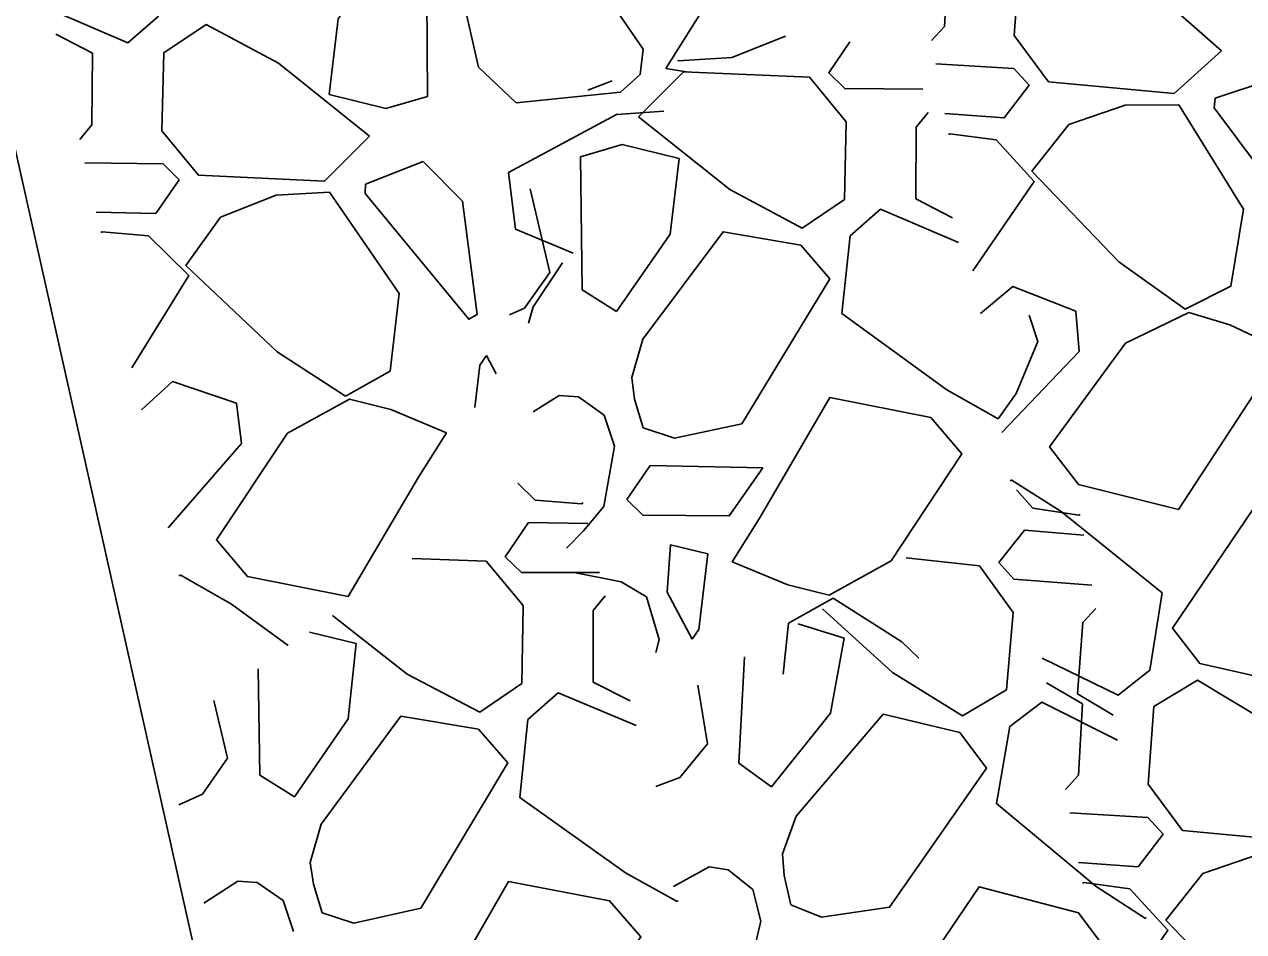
# Model space of a CAD drawing. Extents: x 3040896 to 3051146, y 687568 to 732976.
# Drawn here: x 3043967.23 to 3043984.21, y 721978.15 to 721990.78 of the extents above; entities that cross this region are included whole.
import ezdxf

# ---------------------------------------------------------------- set-up
doc = ezdxf.new("R2010")
doc.units = 0
for name, color, linetype in [('Default', 7, 'Continuous'), ('Exist Horizontal Alignment', 7, 'Continuous'), ('Exist Other Culture Area Outline', 7, 'Continuous'), ('Exist Right of Way Line', 7, 'Continuous')]:
    doc.layers.add(name, color=color, linetype=linetype)

msp = doc.modelspace()

# ---------------------------------------------------------------- linework, layer by layer
at = {"layer": 'Default'}
for p, q in [((3043972.834, 721991.624), (3043972.847, 721989.774)), ((3043973.283, 721991.382), (3043973.558, 721990.18)), ((3043967.669, 721990.639), (3043968.182, 721990.374)), ((3043977.833, 721990.614), (3043977.083, 721990.315)), ((3043977.083, 721990.315), (3043976.337, 721990.27)), ((3043983.902, 721990.41), (3043983.244, 721989.814)), ((3043974.079, 721989.685), (3043973.558, 721990.18)), ((3043975.783, 721989.489), (3043976.41, 721990.117)), ((3043976.166, 721990.161), (3043976.483, 721990.11)), ((3043976.41, 721990.117), (3043978.165, 721990.041)), ((3043975.416, 721989.99), (3043975.08, 721989.859)), ((3043975.536, 721989.831), (3043975.809, 721990.08)), ((3043983.244, 721989.814), (3043981.495, 721989.979)), ((3043983.813, 721989.748), (3043984.631, 721990.02)), ((3043974.079, 721989.685), (3043975.536, 721989.831)), ((3043981.776, 721989.383), (3043982.562, 721989.65)), ((3043982.562, 721989.65), (3043983.309, 721989.657)), ((3043973.973, 721988.714), (3043975.479, 721989.522)), ((3043975.479, 721989.522), (3043976.138, 721989.569)), ((3043980.101, 721989.246), (3043980.12, 721989.255)), ((3043980.12, 721989.255), (3043980.763, 721989.168)), ((3043972.04, 721989.22), (3043971.412, 721988.594)), ((3043974.998, 721987.083), (3043974.978, 721988.933)), ((3043971.983, 721988.554), (3043972.787, 721988.866)), ((3043972.787, 721988.866), (3043973.335, 721988.314)), ((3043971.412, 721988.594), (3043969.657, 721988.677)), ((3043974.071, 721987.927), (3043973.973, 721988.714)), ((3043970.738, 721988.398), (3043971.484, 721988.441)), ((3043974.548, 721987.323), (3043974.278, 721988.487)), ((3043969.966, 721988.094), (3043970.738, 721988.398)), ((3043973.335, 721988.314), (3043973.54, 721986.736)), ((3043980.159, 721988.085), (3043979.645, 721988.348)), ((3043974.876, 721987.59), (3043974.071, 721987.927)), ((3043968.299, 721987.878), (3043968.318, 721987.888)), ((3043968.318, 721987.888), (3043968.963, 721987.831)), ((3043974.318, 721986.845), (3043974.727, 721987.459)), ((3043975.477, 721986.779), (3043974.998, 721987.083)), ((3043974.318, 721986.845), (3043974.254, 721986.615)), ((3043982.566, 721986.337), (3043983.45, 721986.768)), ((3043983.45, 721986.768), (3043984.017, 721986.596)), ((3043984.017, 721986.596), (3043984.778, 721986.236)), ((3043981.919, 721986.221), (3043980.843, 721985.095)), ((3043973.67, 721986.166), (3043973.805, 721985.911)), ((3043975.731, 721985.56), (3043975.69, 721985.862)), ((3043970.899, 721985.088), (3043971.761, 721985.561)), ((3043971.761, 721985.561), (3043972.336, 721985.416)), ((3043974.68, 721985.612), (3043974.319, 721985.382)), ((3043974.949, 721985.59), (3043974.68, 721985.612)), ((3043975.308, 721985.335), (3043974.949, 721985.59)), ((3043975.852, 721985.16), (3043975.731, 721985.56)), ((3043981.044, 721985.64), (3043980.793, 721985.287)), ((3043972.336, 721985.416), (3043973.113, 721985.092)), ((3043975.45, 721984.903), (3043975.308, 721985.335)), ((3043970.258, 721984.942), (3043969.237, 721983.767)), ((3043975.303, 721984.064), (3043975.45, 721984.903)), ((3043975.945, 721984.637), (3043975.622, 721984.164)), ((3043977.514, 721984.602), (3043975.945, 721984.637)), ((3043980.964, 721984.419), (3043980.976, 721984.434)), ((3043974.993, 721984.104), (3043974.347, 721984.154)), ((3043975.012, 721984.114), (3043974.993, 721984.104)), ((3043975.02, 721983.724), (3043975.303, 721984.064)), ((3043981.917, 721983.946), (3043981.276, 721984.042)), ((3043981.936, 721983.955), (3043981.917, 721983.946)), ((3043974.784, 721983.485), (3043975.02, 721983.724)), ((3043976.185, 721982.873), (3043976.23, 721983.531)), ((3043976.23, 721983.531), (3043976.748, 721983.404)), ((3043972.635, 721983.34), (3043973.662, 721983.302)), ((3043979.511, 721983.352), (3043980.532, 721983.241)), ((3043977.865, 721982.974), (3043977.087, 721983.295)), ((3043979.301, 721983.307), (3043978.441, 721982.831)), ((3043969.389, 721983.097), (3043969.401, 721983.113)), ((3043975.894, 721982.806), (3043975.545, 721983.017)), ((3043978.441, 721982.831), (3043977.865, 721982.974)), ((3043976.073, 721982.213), (3043975.894, 721982.806)), ((3043976.533, 721982.22), (3043976.185, 721982.873)), ((3043976.024, 721982.034), (3043976.073, 721982.213)), ((3043977.18, 721980.494), (3043977.26, 721981.973)), ((3043970.514, 721980.323), (3043970.489, 721981.804)), ((3043975.669, 721981.359), (3043975.153, 721981.619)), ((3043976.746, 721980.763), (3043976.613, 721981.577)), ((3043981.467, 721981.608), (3043981.968, 721981.319)), ((3043982.396, 721981.16), (3043981.9, 721981.456)), ((3043970.063, 721980.561), (3043969.871, 721981.362)), ((3043977.639, 721980.161), (3043977.18, 721980.494)), ((3043970.996, 721980.023), (3043970.514, 721980.323)), ((3043985.109, 721979.388), (3043983.36, 721979.554)), ((3043971.258, 721978.806), (3043971.214, 721979.107)), ((3043977.813, 721978.928), (3043977.791, 721979.231)), ((3043983.641, 721978.957), (3043984.427, 721979.225)), ((3043976.768, 721979.047), (3043976.27, 721978.774)), ((3043977.035, 721979.008), (3043976.768, 721979.047)), ((3043977.376, 721978.731), (3043977.035, 721979.008)), ((3043977.908, 721978.52), (3043977.813, 721978.928)), ((3043970.206, 721978.85), (3043969.73, 721978.543)), ((3043970.476, 721978.83), (3043970.206, 721978.85)), ((3043970.836, 721978.578), (3043970.476, 721978.83)), ((3043971.381, 721978.406), (3043971.258, 721978.806)), ((3043977.49, 721978.29), (3043977.376, 721978.731)), ((3043981.966, 721978.82), (3043981.985, 721978.83)), ((3043981.985, 721978.83), (3043982.628, 721978.742)), ((3043970.981, 721978.147), (3043970.836, 721978.578)), ((3043976.332, 721978.582), (3043976.321, 721978.566)), ((3043977.289, 721977.463), (3043977.49, 721978.29)), ((3043982.859, 721978.342), (3043982.846, 721978.327))]:
    msp.add_line(p, q, dxfattribs=at)
for points in [[(3043967.045, 721993.439), (3043967.759, 721993.033), (3043969.218, 721991.967), (3043969.096, 721990.886), (3043968.673, 721990.518), (3043967.591, 721990.982)], [(3043973.283, 721991.382), (3043973.638, 721991.877), (3043974.572, 721992.293), (3043975.849, 721990.433), (3043975.809, 721990.08)], [(3043977.736, 721992.075), (3043977.308, 721991.984), (3043976.166, 721990.161)], [(3043981.495, 721989.979), (3043981.015, 721990.623), (3043981.094, 721991.704), (3043981.702, 721992.071), (3043982.682, 721991.484), (3043983.902, 721990.41)], [(3043971.475, 721989.801), (3043971.601, 721990.852), (3043972.356, 721991.929)], [(3043980.103, 721991.745), (3043980.046, 721990.749), (3043979.867, 721990.553)], [(3043969.657, 721988.677), (3043969.147, 721989.297), (3043969.174, 721990.381), (3043969.765, 721990.775), (3043970.771, 721990.236), (3043972.04, 721989.22)], [(3043978.729, 721990.535), (3043978.434, 721990.103), (3043978.656, 721989.884), (3043979.745, 721989.873)], [(3043968.182, 721990.374), (3043968.173, 721989.377), (3043968.004, 721989.172)], [(3043976.337, 721990.27), (3043976.332, 721990.278)], [(3043980.049, 721989.535), (3043980.877, 721989.474), (3043981.224, 721989.931), (3043981.012, 721990.161), (3043979.926, 721990.227)], [(3043978.165, 721990.041), (3043978.677, 721989.422), (3043978.653, 721988.338), (3043978.064, 721987.941), (3043977.056, 721988.478), (3043975.783, 721989.489)], [(3043972.847, 721989.774), (3043972.267, 721989.605), (3043971.475, 721989.801)], [(3043983.309, 721989.657), (3043984.208, 721988.205), (3043984.035, 721987.131), (3043983.397, 721986.81)], [(3043985.283, 721987.857), (3043985.159, 721987.798), (3043983.803, 721989.617), (3043983.813, 721989.748)], [(3043979.645, 721988.348), (3043979.651, 721989.346), (3043979.82, 721989.551)], [(3043983.397, 721986.81), (3043982.475, 721987.47), (3043981.262, 721988.733), (3043981.776, 721989.383)], [(3043974.978, 721988.933), (3043975.558, 721989.103), (3043976.35, 721988.91)], [(3043980.763, 721989.168), (3043981.293, 721988.59), (3043980.441, 721987.345)], [(3043968.234, 721988.164), (3043969.063, 721988.143), (3043969.388, 721988.615), (3043969.166, 721988.835), (3043968.077, 721988.849)], [(3043976.35, 721988.91), (3043976.228, 721987.858), (3043975.477, 721986.779)], [(3043971.484, 721988.441), (3043972.45, 721987.032), (3043972.328, 721985.951), (3043971.707, 721985.601)], [(3043973.54, 721986.736), (3043973.42, 721986.671), (3043971.979, 721988.424), (3043971.983, 721988.554)], [(3043971.707, 721985.601), (3043970.754, 721986.216), (3043969.483, 721987.421), (3043969.966, 721988.094)], [(3043980.793, 721985.287), (3043980.077, 721985.691), (3043978.615, 721986.752), (3043978.733, 721987.833), (3043979.155, 721988.203), (3043980.239, 721987.742)], [(3043968.963, 721987.831), (3043969.521, 721987.28), (3043968.728, 721985.995)], [(3043975.69, 721985.862), (3043975.844, 721986.396), (3043976.962, 721987.891), (3043978.044, 721987.705), (3043978.447, 721987.234), (3043977.223, 721985.217), (3043976.288, 721985.017), (3043975.852, 721985.16)], [(3043974.548, 721987.323), (3043974.195, 721986.827), (3043973.988, 721986.734)], [(3043980.547, 721986.753), (3043980.997, 721987.126), (3043981.873, 721986.785), (3043981.919, 721986.221)], [(3043981.224, 721986.73), (3043981.347, 721986.362), (3043981.044, 721985.64)], [(3043984.778, 721986.236), (3043984.357, 721985.635), (3043983.302, 721984.022), (3043981.912, 721984.369), (3043981.506, 721984.895), (3043982.566, 721986.337)], [(3043973.506, 721985.442), (3043973.577, 721986.033), (3043973.67, 721986.166)], [(3043968.862, 721985.409), (3043969.294, 721985.803), (3043970.185, 721985.503), (3043970.258, 721984.942)], [(3043977.087, 721983.295), (3043977.477, 721983.917), (3043978.45, 721985.581), (3043979.855, 721985.305), (3043980.288, 721984.8), (3043979.301, 721983.307)], [(3043973.113, 721985.092), (3043972.721, 721984.472), (3043971.743, 721982.812), (3043970.338, 721983.092), (3043969.907, 721983.599), (3043970.899, 721985.088)], [(3043975.622, 721984.164), (3043975.845, 721983.944), (3043977.048, 721983.933), (3043977.514, 721984.602)], [(3043974.347, 721984.154), (3043974.103, 721984.391)], [(3043980.976, 721984.434), (3043981.671, 721983.994), (3043983.078, 721982.861), (3043982.904, 721981.787), (3043982.465, 721981.439), (3043981.405, 721981.954)], [(3043986.044, 721983.602), (3043985.862, 721983.077), (3043984.671, 721981.64), (3043983.6, 721981.88), (3043983.22, 721982.371), (3043984.545, 721984.323), (3043985.489, 721984.476), (3043985.917, 721984.311)], [(3043981.276, 721984.042), (3043981.05, 721984.295)], [(3043975.08, 721983.829), (3043974.251, 721983.842), (3043973.93, 721983.366), (3043974.154, 721983.148), (3043975.243, 721983.145)], [(3043981.984, 721983.665), (3043981.158, 721983.737), (3043980.804, 721983.286), (3043981.012, 721983.053), (3043982.098, 721982.972)], [(3043976.748, 721983.404), (3043976.626, 721982.353), (3043976.533, 721982.22)], [(3043973.662, 721983.302), (3043974.178, 721982.687), (3043974.162, 721981.603), (3043973.575, 721981.202), (3043972.563, 721981.732), (3043971.525, 721982.546)], [(3043974.866, 721983.151), (3043975.545, 721983.017)], [(3043980.532, 721983.241), (3043981.003, 721982.591), (3043980.909, 721981.511), (3043980.295, 721981.153), (3043979.324, 721981.753), (3043978.346, 721982.639)], [(3043969.401, 721983.113), (3043970.115, 721982.707), (3043970.905, 721982.129)], [(3043975.153, 721981.619), (3043975.153, 721982.617), (3043975.32, 721982.823)], [(3043977.797, 721981.731), (3043977.875, 721982.439), (3043978.495, 721982.791)], [(3043978.495, 721982.791), (3043979.45, 721982.18), (3043979.69, 721981.954)], [(3043981.9, 721981.456), (3043981.97, 721982.451), (3043982.152, 721982.645)], [(3043971.202, 721982.314), (3043971.855, 721982.159)], [(3043978.008, 721982.431), (3043978.648, 721982.23)], [(3043971.855, 721982.159), (3043971.74, 721981.107), (3043970.996, 721980.023)], [(3043978.648, 721982.23), (3043978.458, 721981.189), (3043977.639, 721980.161)], [(3043983.36, 721979.554), (3043982.88, 721980.198), (3043982.959, 721981.279), (3043983.567, 721981.645), (3043984.547, 721981.059), (3043985.767, 721979.984)], [(3043976.321, 721978.566), (3043975.603, 721978.965), (3043974.133, 721980.016), (3043974.245, 721981.099), (3043974.664, 721981.471), (3043975.751, 721981.017)], [(3043982.846, 721978.327), (3043982.159, 721978.777), (3043980.768, 721979.93), (3043980.956, 721981.002), (3043981.401, 721981.343), (3043982.453, 721980.813)], [(3043981.968, 721981.319), (3043981.911, 721980.323), (3043981.732, 721980.127)], [(3043971.214, 721979.107), (3043971.365, 721979.642), (3043972.473, 721981.145), (3043973.556, 721980.966), (3043973.963, 721980.497), (3043972.752, 721978.473), (3043971.819, 721978.266), (3043971.381, 721978.406)], [(3043977.791, 721979.231), (3043977.98, 721979.754), (3043979.192, 721981.174), (3043980.26, 721980.918), (3043980.632, 721980.422), (3043979.28, 721978.489), (3043978.334, 721978.349), (3043977.908, 721978.52)], [(3043976.746, 721980.763), (3043976.362, 721980.291), (3043976.024, 721980.165)], [(3043970.063, 721980.561), (3043969.713, 721980.062), (3043969.385, 721979.912)], [(3043981.914, 721979.109), (3043982.742, 721979.049), (3043983.089, 721979.505), (3043982.877, 721979.735), (3043981.791, 721979.801)], [(3043985.262, 721976.385), (3043984.34, 721977.044), (3043983.127, 721978.307), (3043983.641, 721978.957)], [(3043972.629, 721976.55), (3043973.014, 721977.174), (3043973.976, 721978.844), (3043975.383, 721978.577), (3043975.819, 721978.075), (3043974.842, 721976.576)], [(3043979.02, 721976.58), (3043979.449, 721977.175), (3043980.527, 721978.772), (3043981.912, 721978.406), (3043982.311, 721977.874), (3043981.23, 721976.448)], [(3043982.628, 721978.742), (3043983.158, 721978.165), (3043982.306, 721976.919)]]:
    msp.add_lwpolyline(points, dxfattribs=at)
at = {"layer": 'Exist Horizontal Alignment'}
msp.add_arc((3047143.478, 722946.481), 3274.364, 179.827486, 209.692497, dxfattribs=at)
at = {"layer": 'Exist Other Culture Area Outline'}
msp.add_lwpolyline([(3043955.312, 722128.683), (3043949.696, 722109.538), (3043952.041, 722056.289), (3043970.953, 721971.86), (3043989.554, 721913.266)], dxfattribs=at)
at = {"layer": 'Exist Right of Way Line'}
for radius in [3324.364, 3224.364]:
    msp.add_arc((3047143.478, 722946.481), radius, 179.827486, 209.692497, dxfattribs=at)

doc.saveas('drawing.dxf')
